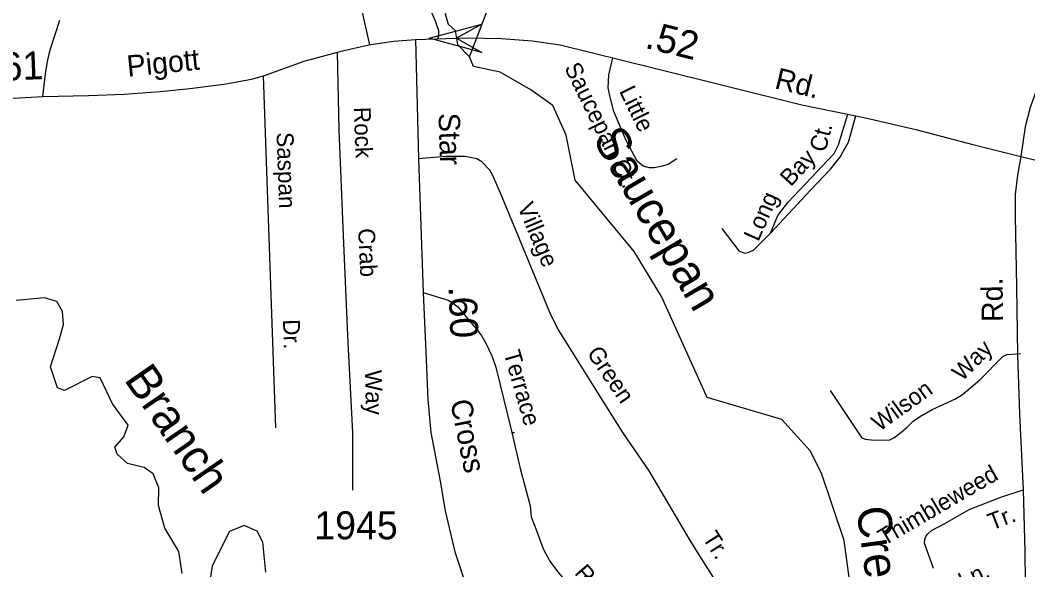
# Model space of a CAD drawing. Extents: x 2104537 to 2336408, y 34176 to 229611.
# Drawn here: x 2180556 to 2185048, y 62451 to 64904 of the extents above; entities that cross this region are included whole.
import ezdxf

# ---------------------------------------------------------------- set-up
doc = ezdxf.new("R2010")
doc.units = 0
for name, color, linetype in [('Exist Hydrographic Creek Single Shore', 7, 'Continuous'), ('Exist Hydrographic Misc Water Feature', 7, 'Continuous'), ('Exist Road Non-System Type 51', 7, 'Continuous'), ('Exist Road Non-System Type 51 Label', 7, 'Continuous'), ('Exist Road Secondary Mileage Hundredths English Label', 7, 'Continuous'), ('Exist Road Secondary Structure Pipe Attributed CELL', 7, 'Continuous'), ('Exist Road Secondary Type 51 Attributed', 7, 'Continuous'), ('Exist Road Secondary Type 51 Label', 7, 'Continuous'), ('Exist Road Secondary Type 51 Number Label', 7, 'Continuous'), ('Old_Level_32', 7, 'Continuous')]:
    doc.layers.add(name, color=color, linetype=linetype)

msp = doc.modelspace()

# ---------------------------------------------------------------- linework, layer by layer
at = {"layer": 'Exist Hydrographic Creek Single Shore'}
for points in [[(2179224.4, 66596.1), (2179424.4, 66713.7), (2179730.5, 67108), (2179879.4, 67200.3), (2180062.5, 67275.5), (2180395.5, 67318.3), (2180620.4, 67287.7), (2180679.5, 67135.6), (2180856.4, 66771.3), (2181167.5, 66306), (2181586.4, 65824.7), (2181795, 65725.9), (2182050.3, 65745.1), (2182129.8, 65610.5), (2182201.2, 65462.2), (2182440, 65363.4), (2182552.5, 65292), (2182571.7, 65242.5), (2182483.9, 64992.6), (2182451, 64932.2), (2182463.2, 64885.4), (2182494.9, 64858.1), (2182505.9, 64794.9), (2182559.6, 64740.4)], [(2184119.6, 61465.4), (2184127.6, 61557.2), (2184185.5, 61631.5), (2184409.6, 61709.2), (2184459.6, 61757.5), (2184467.6, 61832.8), (2184299.5, 62065.7), (2184229.6, 62582.1), (2184128.5, 62882.6), (2184077.6, 62982), (2183951.5, 63122.3), (2183618.5, 63220.6), (2183415, 63671.1), (2183293.3, 63871.4), (2183029.9, 64190.4), (2182989.9, 64390.7), (2182929.8, 64523.2), (2182832.8, 64592.6), (2182695.7, 64671.2), (2182576.4, 64697.4), (2182559.6, 64740.4)], [(2181278.9, 62435.6), (2181263.7, 62533.1), (2181201.3, 62636.6), (2181172.4, 62738.6), (2181173.9, 62817.8), (2181149.6, 62880.2), (2181108.5, 62907.6), (2181033.9, 62925.9), (2180988.3, 62967), (2180977.6, 62999), (2181018.7, 63044.7), (2181037, 63096.4), (2180967, 63192.4), (2180912.2, 63308.1), (2180877.2, 63314.2), (2180754, 63251.7), (2180722, 63263.9), (2180691.6, 63356.8), (2180731.1, 63481.7), (2180749.4, 63545.6), (2180744.8, 63603.5), (2180718.9, 63649.1), (2180664.2, 63664.4), (2180537.9, 63652.2)], [(2181651.7, 62440.2), (2181638.1, 62574.2), (2181612.2, 62624.4), (2181554.4, 62648.8), (2181488.9, 62622.9), (2181411.3, 62469.1), (2181385.5, 62289.5)]]:
    msp.add_lwpolyline(points, dxfattribs=at)
at = {"layer": 'Exist Hydrographic Misc Water Feature'}
msp.add_lwpolyline([(2182559.6, 64740.4), (2182699.5, 65108.4), (2182815.5, 65191.5), (2183140.5, 65218), (2183247.6, 65409.5), (2183338.6, 65509.5), (2183954.6, 65714.1), (2184219.5, 65866.5), (2184584.5, 66184.3), (2185414.6, 66696.5), (2185671.5, 66908.1), (2185786.5, 67316), (2185930.7, 67438.5), (2186001.6, 67498.9), (2186067.6, 67615.7), (2186108.7, 67851.1), (2186064.6, 68193.2), (2186005.5, 68332.1), (2186004.5, 68466.6)], dxfattribs=at)
at = {"layer": 'Exist Road Non-System Type 51'}
for p, q in [((2181695.5, 63084.2), (2181641.2, 64655.4)), ((2184166, 63251.3), (2184291.1, 63064.6)), ((2182038.6, 62806.9), (2182038.2, 63064.6))]:
    msp.add_line(p, q, dxfattribs=at)
for points in [[(2182075.1, 64963.9), (2182112.5, 64793.3)], [(2182418, 64820.6), (2182421.6, 64833.6), (2182421.7, 64856.2), (2182407.4, 64898.5), (2182386.7, 64946.1)], [(2180657.8, 64563.1), (2180668.9, 64664.9), (2180677.5, 64719.6), (2180690, 64771.2), (2180732.9, 64903.9)], [(2182038.2, 63064.6), (2182017.7, 63464.7), (2181997.3, 63942.5), (2181978.4, 64412.9), (2181970.8, 64760.2)], [(2183483.8, 64284.3), (2183444.1, 64259.7), (2183412.6, 64250.1), (2183382.5, 64244.6), (2183361.9, 64244.6), (2183333.1, 64252.8), (2183305.7, 64274.7), (2183257.8, 64366.6), (2183203, 64496.8), (2183186.7, 64560.6), (2183177, 64602.3), (2183179.7, 64659.9), (2183198.5, 64735)], [(2183900.3, 63954), (2183933.2, 64032.1), (2183978.4, 64089.7), (2184131.8, 64254.2), (2184183.9, 64309), (2184203.1, 64347.4), (2184244.9, 64483.7)], [(2183900.3, 63954), (2184078.4, 64144.5), (2184168.8, 64239.1), (2184209.9, 64291.2), (2184248.3, 64359.7), (2184281.2, 64476.3)], [(2183241.9, 63064.6), (2183143.8, 63219.8), (2183032.7, 63399.2), (2182955.6, 63521.4), (2182921.5, 63588.6), (2182700.9, 64121.7), (2182662.6, 64210.1), (2182648.9, 64233.7), (2182614.5, 64271.1), (2182591.5, 64284.9), (2182540.1, 64295.7), (2182453.6, 64295.7), (2182331.9, 64284.9)], [(2183684.2, 63974.3), (2183759.3, 63874.7), (2183784.7, 63863.7), (2183801.2, 63867), (2183827, 63879.3), (2183900.3, 63954)], [(2182352.3, 63688.4), (2182464.1, 63654.2), (2182482.3, 63644.7), (2182506.5, 63624.9), (2182596.6, 63518.1), (2182613.9, 63493.8), (2182632, 63462), (2182658.5, 63406), (2182676.9, 63356.1), (2182747.7, 63064.6), (2182759.8, 63064.6)], [(2184481.4, 63064.6), (2184509.6, 63087.2), (2184537.4, 63114.2), (2184565.3, 63134.4), (2184621.7, 63166.1), (2184724.7, 63214), (2184756.2, 63234), (2184833.9, 63298.8), (2184937, 63403.1), (2184955.5, 63411.6), (2185014.7, 63416.4)], [(2182747.7, 63064.6), (2182785.4, 62903.4), (2182829.6, 62736.4), (2182834.5, 62687.3), (2182857.5, 62627.4), (2182887, 62544.8), (2182916.5, 62489.8), (2182956.1, 62438), (2183074.5, 62301.5), (2183116.7, 62245.6), (2183140.4, 62202.9), (2183156.1, 62162.7), (2183163.9, 62121.4), (2183159.5, 62051.6), (2183146.7, 61907.2), (2183143.3, 61791.3)], [(2183808.6, 61916), (2183747.3, 62184.3), (2183727, 62261.1), (2183668.2, 62381.7), (2183545, 62578.2), (2183359.4, 62893.6), (2183241.9, 63064.6)], [(2184291.1, 63064.6), (2184306, 63042.2), (2184322.3, 63034.4), (2184350.1, 63030.6), (2184430.1, 63029.3), (2184450, 63039.5), (2184481.4, 63064.6)], [(2184627.1, 62457), (2184586.6, 62570.3), (2184588.2, 62586.7), (2184594.1, 62602.6), (2184601.9, 62612.6), (2184618.9, 62626.1), (2184677.5, 62657.4), (2184786.1, 62721), (2184928.2, 62775.3), (2185026.3, 62808.2)]]:
    msp.add_lwpolyline(points, dxfattribs=at)
at = {"layer": 'Exist Road Secondary Structure Pipe Attributed CELL'}
msp.add_lwpolyline([(2182614.6, 64759.7), (2182379.1, 64822.8), (2182614.6, 64885.9), (2182501, 64822.8)], close=True, dxfattribs=at)
at = {"layer": 'Exist Road Secondary Type 51 Attributed'}
for points in [[(2185966.1, 68013.2), (2185919.9, 67800.5), (2185848.5, 67449.1), (2185749, 66810.4), (2185697.1, 66515.9), (2185668.1, 66360.4), (2185606.8, 66094.3), (2185558.3, 65939.4), (2185500.2, 65779.7), (2185369.6, 65418.9), (2185257.7, 65074), (2185114.7, 64669.6), (2185058.7, 64514.1), (2185035.9, 64427), (2185016, 64295.5)], [(2182318.9, 64817.9), (2182501, 64822.8)], [(2182501, 64822.8), (2182550.5, 64824.1), (2182701.9, 64822.1), (2182838.7, 64811.7), (2182963, 64793), (2183384, 64689.3), (2184040.3, 64525.5), (2184324.3, 64467.4), (2184548.2, 64415.6), (2184803.1, 64349.2), (2185016, 64295.5)], [(2179144.4, 64486), (2179586.2, 64509.6), (2180024.2, 64527.4), (2180657.8, 64563.1), (2180859.9, 64566.8), (2181019.2, 64573.5), (2181179.9, 64585.5), (2181311.7, 64598.7), (2181463.3, 64618.1), (2181587.4, 64641), (2181641.2, 64655.4), (2181822.5, 64720.4), (2181992.5, 64766.1), (2182110.7, 64793), (2182220.5, 64809.6), (2182318.9, 64817.9)], [(2182318.9, 64817.9), (2182331.9, 64284.9), (2182352.3, 63688.4), (2182364.6, 63424.2), (2182372.9, 63211), (2182387.2, 63064.6), (2182428.4, 62846.5), (2182451, 62713.8), (2182493.7, 62531.1), (2182551.2, 62358.2), (2182615.5, 62204.9), (2182689.1, 62049.7), (2182744.6, 61994.6), (2182836.9, 61936.7), (2182989.2, 61858)], [(2185016, 64295.5), (2185002.1, 64212.4), (2184991.8, 64125.3), (2184991.8, 64029.9), (2184998, 63714), (2185002.1, 63410.8), (2185010.4, 63147.5), (2185014.6, 63054.2), (2185026.3, 62808.2), (2185034.7, 62532.4), (2185035.7, 62396.3), (2185027, 62340.8), (2185004.2, 62257.8), (2184977.2, 62172.8), (2184946.2, 62096.1), (2184890.2, 61971.6), (2184819.7, 61830.6), (2184756.5, 61693.6), (2184710.8, 61611.5), (2184653.8, 61496.8), (2184577.6, 61304)], [(2185016, 64295.5), (2185528.6, 64171.9), (2185899.7, 64080.7), (2185947.3, 64066.2), (2186011.6, 64057.9), (2186071.7, 64053.7), (2186214.7, 64053.7), (2186343.3, 64064.1)]]:
    msp.add_lwpolyline(points, dxfattribs=at)

# ---------------------------------------------------------------- texts
at = {"layer": 'Exist Road Non-System Type 51 Label'}
for s, rotation, p in [('Saucepan Ct.', 296.0736, (2182980.1, 64692.4)), ('Little ', 296.0736, (2183224.4, 64587.7)), ('Rock', 272.089, (2182043, 64515.2)), ('Ct.', 75.4809, (2184145.5, 64310.9)), ('Saspan ', 271.9411, (2181699, 64402.6)), ('Bay ', 47.5456, (2183991.1, 64158)), ('Village ', 292.8456, (2182771.4, 64071.7)), ('Long', 65.9901, (2183846.4, 63912.6)), ('Crab', 272.8557, (2182061.9, 63973.5)), ('Dr.', 271.9411, (2181727.3, 63568.1)), ('Way', 45.3444, (2184755.2, 63289.1)), ('Terrace', 285.9825, (2182709.9, 63419.5)), ('Green ', 304.2, (2183079.6, 63417.6)), ('Way', 271.5186, (2182092.7, 63342)), ('Wilson', 35.7642, (2184386.2, 63066)), ('Thimbleweed', 30.3453, (2184407.8, 62556.6)), ('Tr.', 20.9258, (2184887, 62626.6)), ('Tr.', 302.5444, (2183595, 62593.9)), ('Rd.', 310.9523, (2183023.4, 62435.5)), ('Salem Ln.', 25.0383, (2184476.5, 62230.9))]:
    msp.add_text(s, height=75, rotation=rotation, dxfattribs=at).set_placement(p)
at = {"layer": 'Exist Road Secondary Mileage Hundredths English Label'}
for s, rotation, p in [('.52', 345.9834, (2183336.5, 64780.8)), ('.61', 2.3265, (2180428.8, 64631.4)), ('.60', 272.2419, (2182465.3, 63714.6))]:
    msp.add_text(s, height=125, rotation=rotation, dxfattribs=at).set_placement(p)
at = {"layer": 'Exist Road Secondary Type 51 Label'}
for s, rotation, p in [('Pigott', 5.7206, (2181036.2, 64650.8)), ('Rd.', 346.2973, (2183914.9, 64600.3)), ('Star ', 271.8972, (2182420.6, 64488.3)), ('Rd.', 90.8982, (2184937.9, 63557.9)), ('Cross', 281.4199, (2182472.5, 63202.4))]:
    msp.add_text(s, height=95, rotation=rotation, dxfattribs=at).set_placement(p)
at = {"layer": 'Exist Road Secondary Type 51 Number Label'}
msp.add_text('1945', height=125, dxfattribs=at).set_placement((2181867.2, 62587.4))
at = {"layer": 'Old_Level_32'}
for s, rotation, p in [('Saucepan', 300.3937, (2183106.2, 64372.7)), ('Branch', 304.7548, (2181016.1, 63300.4)), ('Creek', 277.7105, (2184282.9, 62726.4))]:
    msp.add_text(s, height=150, rotation=rotation, dxfattribs=at).set_placement(p)

doc.saveas('drawing.dxf')
